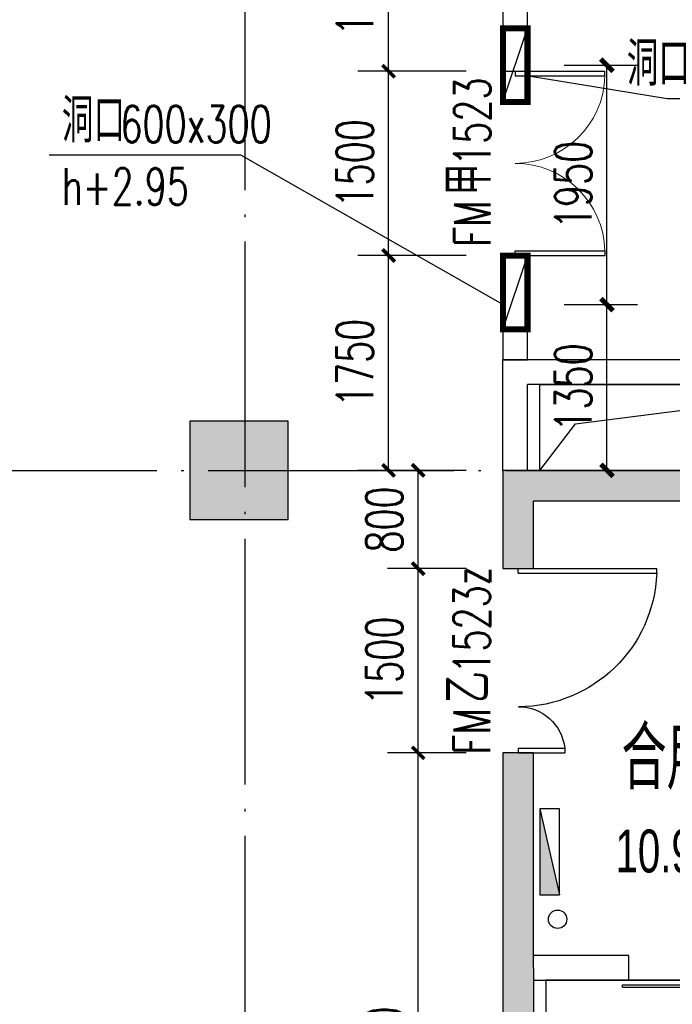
# Model space of a CAD drawing. Extents: x 797781 to 1255204, y 21234 to 1024248.
# Tile 415 of 656: x 978672 to 983988, y 379177 to 387194. Entities that reach past the tile are written whole.
import ezdxf

# ---------------------------------------------------------------- set-up
doc = ezdxf.new("R2010")
doc.units = 0
doc.header["$LTSCALE"] = 1000
doc.header["$MEASUREMENT"] = 0
doc.linetypes.add('230303生产综合楼-平面图_t8$0$DOTE', pattern=[2.42, 2, -0.2, 0.02, -0.2])
for name, color, linetype in [('230303生产综合楼-平面图_t8$0$COLUMN', 40, 'Continuous'), ('230303生产综合楼-平面图_t8$0$DOOR_FIRE', 4, 'Continuous'), ('230303生产综合楼-平面图_t8$0$DOOR_FIRE_TEXT', 7, 'Continuous'), ('230303生产综合楼-平面图_t8$0$DOTE', 1, '230303生产综合楼-平面图_t8$0$DOTE'), ('230303生产综合楼-平面图_t8$0$PUB_DIM', 3, 'Continuous'), ('230303生产综合楼-平面图_t8$0$PUB_HATCH', 8, 'Continuous'), ('230303生产综合楼-平面图_t8$0$PUB_TEXT', 7, 'Continuous'), ('230303生产综合楼-平面图_t8$0$SPACE', 7, 'Continuous'), ('230303生产综合楼-平面图_t8$0$WALL', 40, 'Continuous'), ('230303生产综合楼-平面图_t8$0$WINDOW', 4, 'Continuous'), ('230303生产综合楼-平面图_t8$0$板洞', 6, 'Continuous'), ('A-暖通提建筑洞口', 1, 'Continuous'), ('DIM_LEAD', 3, 'Continuous'), ('EQUIP_消火栓', 7, 'Continuous'), ('PUB_DIM', 3, 'Continuous'), ('PUB_HATCH', 8, 'Continuous'), ('PUB_TEXT', 7, 'Continuous'), ('VPIPE-消防', 1, 'Continuous')]:
    doc.layers.add(name, color=color, linetype=linetype)
doc.styles.add('230303生产综合楼-平面图_t8$0$_HZTXT', font='@HZTXT_E', dxfattribs={"width": 0.7, "bigfont": '@@HZTXT'})
doc.styles.add('230303生产综合楼-平面图_t8$0$_TCH_DIM', font='SIMPLEX', dxfattribs={"bigfont": 'GBCBIG'})
doc.styles.add('230303生产综合楼-平面图_T8$0$_TCH_DIM_T3', font='SIMPLEX', dxfattribs={"width": 0.705882, "bigfont": 'GBCBIG'})
doc.styles.add('230303生产综合楼-平面图_t8$0$_TCH_WINDOW', font='SIMPLEX', dxfattribs={"height": 3.5, "bigfont": 'GBCBIG'})
doc.styles.add('_TCH_DIM', font='SIMPLEX', dxfattribs={"bigfont": 'GBCBIG'})
doc.styles.add('_TCH_DIM_T3', font='SIMPLEX', dxfattribs={"width": 0.705882, "bigfont": 'GBCBIG'})
doc.dimstyles.new('230303生产综合楼-平面图_T8$0$_TCH_ARCH&&100', dxfattribs={"dimtxt": 297.5, "dimasz": 100, "dimexe": 250, "dimexo": 300, "dimgap": 126.25, "dimtad": 1, "dimdec": 0, "dimzin": 0, "dimdsep": 46, "dimtxsty": '230303生产综合楼-平面图_T8$0$_TCH_DIM_T3', "dimblk": '230303生产综合楼-平面图_t8$0$_ArchTick', "dimcen": 0.09, "dimclrt": 7, "dimazin": 2, "dimtfac": 1, "dimtdec": 0, "dimtix": 1, "dimtmove": 2, "dimatfit": 3, "dimfxl": 1, "dimtolj": 1, "dimtzin": 0, "dimarcsym": 0})
doc.dimstyles.new('_TCH_ARCH&&100', dxfattribs={"dimtxt": 297.5, "dimasz": 100, "dimexe": 250, "dimexo": 300, "dimgap": 126.25, "dimtad": 1, "dimdec": 0, "dimzin": 0, "dimdsep": 46, "dimtxsty": '_TCH_DIM_T3', "dimblk": 'ARCHTICK', "dimcen": 0.09, "dimclrt": 7, "dimazin": 2, "dimtfac": 1, "dimtdec": 0, "dimtix": 1, "dimtmove": 2, "dimatfit": 3, "dimfxl": 1, "dimtolj": 1, "dimtzin": 0, "dimarcsym": 0})

# ---------------------------------------------------------------- blocks, each defined once
blk = doc.blocks.new('_ArchTick')
at = {"color": 0, "linetype": 'ByBlock', "const_width": 0.4}
blk.add_lwpolyline([(-0.5, -0.5), (0.5, 0.5)], dxfattribs=at)
blk = doc.blocks.new('*D6583')
at = {"layer": 'Defpoints', "color": 0, "transparency": 16777216}
for p in [(797467.8, 385055.2), (798115.3, 385055.2), (797467.8, 383705.7)]:
    blk.add_point(p, dxfattribs=at)
at = {"layer": 'PUB_DIM', "color": 0, "lineweight": -2, "transparency": 16777216}
for p, q in [((797767.8, 385055.2), (798365.3, 385055.2)), ((798115.3, 383705.7), (798115.3, 385055.2)), ((797767.8, 383705.7), (798365.3, 383705.7))]:
    blk.add_line(p, q, dxfattribs=at)
at = {"layer": 'PUB_DIM', "color": 0, "lineweight": -2, "transparency": 16777216, "xscale": 100, "yscale": 100, "zscale": 100}
for p, rotation in [((798115.3, 385055.2), 90), ((798115.3, 383705.7), 270)]:
    blk.add_blockref('_ArchTick', p, dxfattribs=dict(at, rotation=rotation))
at = {"layer": 'PUB_DIM', "color": 7, "transparency": 16777216, "insert": (797840.3, 384380.4), "char_height": 297.5, "attachment_point": 5, "rotation": 90, "style": '_TCH_DIM_T3'}
blk.add_mtext('\\A1;1350', dxfattribs=at)
blk = doc.blocks.new('*D6584')
at = {"layer": 'Defpoints', "color": 0, "transparency": 16777216}
for p in [(797467.8, 387004.8), (798115.3, 387004.8), (797467.8, 385055.2)]:
    blk.add_point(p, dxfattribs=at)
at = {"layer": 'PUB_DIM', "color": 0, "lineweight": -2, "transparency": 16777216}
for p, q in [((797767.8, 387004.8), (798365.3, 387004.8)), ((798115.3, 385055.2), (798115.3, 387004.8)), ((797767.8, 385055.2), (798365.3, 385055.2))]:
    blk.add_line(p, q, dxfattribs=at)
at = {"layer": 'PUB_DIM', "color": 0, "lineweight": -2, "transparency": 16777216, "xscale": 100, "yscale": 100, "zscale": 100}
for p, rotation in [((798115.3, 387004.8), 90), ((798115.3, 385055.2), 270)]:
    blk.add_blockref('_ArchTick', p, dxfattribs=dict(at, rotation=rotation))
at = {"layer": 'PUB_DIM', "color": 7, "transparency": 16777216, "insert": (797840.3, 386030), "char_height": 297.5, "attachment_point": 5, "rotation": 90, "style": '_TCH_DIM_T3'}
blk.add_mtext('\\A1;1950', dxfattribs=at)
blk = doc.blocks.new('230303生产综合楼-平面图_t8$0$_ArchTick')
at = {"color": 0, "linetype": 'ByBlock', "const_width": 0.3}
blk.add_lwpolyline([(-0.5, -0.5), (0.5, 0.5)], dxfattribs=at)
blk = doc.blocks.new('*D6316')
at = {"layer": '230303生产综合楼-平面图_t8$0$PUB_DIM', "color": 0, "lineweight": -2, "transparency": 16777216}
for p, q in [((1151698.7, 174313.6), (1150836.9, 174313.6)), ((1151086.9, 173013.6), (1151086.9, 174313.6)), ((1151698.7, 173013.6), (1150836.9, 173013.6))]:
    blk.add_line(p, q, dxfattribs=at)
at = {"layer": 'Defpoints', "color": 0, "transparency": 16777216}
for p in [(1151086.9, 174313.6), (1151998.7, 174313.6), (1151998.7, 173013.6)]:
    blk.add_point(p, dxfattribs=at)
at = {"layer": '230303生产综合楼-平面图_t8$0$PUB_DIM', "color": 0, "lineweight": -2, "transparency": 16777216, "xscale": 100, "yscale": 100, "zscale": 100}
for p, rotation in [((1151086.9, 174313.6), 90), ((1151086.9, 173013.6), 270)]:
    blk.add_blockref('230303生产综合楼-平面图_t8$0$_ArchTick', p, dxfattribs=dict(at, rotation=rotation))
at = {"layer": '230303生产综合楼-平面图_t8$0$PUB_DIM', "color": 7, "transparency": 16777216, "insert": (1150811.9, 173663.6), "char_height": 297.5, "attachment_point": 5, "rotation": 90, "style": '230303生产综合楼-平面图_T8$0$_TCH_DIM_T3'}
blk.add_mtext('\\A1;1300', dxfattribs=at)
blk = doc.blocks.new('$TwtSys$00000434')
for p, q in [((-0.5, 0.5), (-0.5, -0.5)), ((-0.5, -0.5), (0.5, 0.5)), ((0.5, 0.5), (-0.5, 0.5)), ((0.5, -0.5), (0.5, 0.5)), ((-0.5, -0.5), (0.5, -0.5))]:
    blk.add_line(p, q)
blk.add_solid([(0.5, -0.5), (0.5, 0.5), (-0.5, -0.5)])
blk = doc.blocks.new('230303生产综合楼-平面图_t8$0$$DORLIB2D$00000127')
at = {"color": 0}
for points in [[(-0.5333, 0.7949), (-0.5333, 0.6904)], [(-0.0333, 0.7949), (-0.5333, 0.7949)], [(-0.0333, 0.7949), (-0.0333, 0.6904)], [(0.5333, 0.7949), (0.0333, 0.7949)], [(0.0333, 0.7949), (0.0333, 0.6904)], [(0.5333, 0.7949), (0.5333, 0.6904)], [(-0.0333, 0.6904), (-0.5333, 0.6904)], [(0.5333, 0.6904), (0.0333, 0.6904)], [(0.5, 0.5), (-0.5, 0.5)]]:
    blk.add_lwpolyline(points, dxfattribs=at)
blk = doc.blocks.new('230303生产综合楼-平面图_t8$0$$DorLib2D$00000225')
at = {"color": 0}
for p, q in [((0.475, -0.0014), (0.475, 0.7521)), ((0.475, 0.7521), (0.5, 0.7521)), ((0.5, -0.0014), (0.5, 0.7521)), ((-0.5, 0), (-0.5, 0.252)), ((-0.475, 0.252), (-0.5, 0.252)), ((-0.475, 0), (-0.475, 0.252)), ((-0.475, 0), (-0.5, 0)), ((0.475, -0.0014), (0.5, -0.0014))]:
    blk.add_line(p, q, dxfattribs=at)
for centre, radius, start, end in [((0.5046, -0.0019), 0.7546, 92.2493, 179.7238), ((-0.5008, 0.0026), 0.2508, 359.7899, 84.0974)]:
    blk.add_arc(centre, radius, start, end, dxfattribs=at)
blk = doc.blocks.new('*D6273')
at = {"layer": '230303生产综合楼-平面图_t8$0$PUB_DIM', "color": 0, "lineweight": -2, "transparency": 16777216}
for p, q in [((808848.3, 181048.9), (808207.7, 181048.9)), ((808457.7, 176198.9), (808457.7, 181048.9)), ((808848.3, 176198.9), (808207.7, 176198.9))]:
    blk.add_line(p, q, dxfattribs=at)
at = {"layer": 'Defpoints', "color": 0, "transparency": 16777216}
for p in [(808457.7, 181048.9), (809148.3, 181048.9), (809148.3, 176198.9)]:
    blk.add_point(p, dxfattribs=at)
at = {"layer": '230303生产综合楼-平面图_t8$0$PUB_DIM', "color": 0, "lineweight": -2, "transparency": 16777216, "xscale": 100, "yscale": 100, "zscale": 100}
for p, rotation in [((808457.7, 181048.9), 90), ((808457.7, 176198.9), 270)]:
    blk.add_blockref('230303生产综合楼-平面图_t8$0$_ArchTick', p, dxfattribs=dict(at, rotation=rotation))
at = {"layer": '230303生产综合楼-平面图_t8$0$PUB_DIM', "color": 7, "transparency": 16777216, "insert": (808182.7, 178623.9), "char_height": 297.5, "attachment_point": 5, "rotation": 90, "style": '230303生产综合楼-平面图_T8$0$_TCH_DIM_T3'}
blk.add_mtext('\\A1;4850', dxfattribs=at)
blk = doc.blocks.new('*D6274')
at = {"layer": '230303生产综合楼-平面图_t8$0$PUB_DIM', "color": 0, "lineweight": -2, "transparency": 16777216}
for p, q in [((808848.3, 182548.9), (808207.7, 182548.9)), ((808457.7, 181048.9), (808457.7, 182548.9)), ((808848.3, 181048.9), (808207.7, 181048.9))]:
    blk.add_line(p, q, dxfattribs=at)
at = {"layer": 'Defpoints', "color": 0, "transparency": 16777216}
for p in [(808457.7, 182548.9), (809148.3, 182548.9), (809148.3, 181048.9)]:
    blk.add_point(p, dxfattribs=at)
at = {"layer": '230303生产综合楼-平面图_t8$0$PUB_DIM', "color": 0, "lineweight": -2, "transparency": 16777216, "xscale": 100, "yscale": 100, "zscale": 100}
for p, rotation in [((808457.7, 182548.9), 90), ((808457.7, 181048.9), 270)]:
    blk.add_blockref('230303生产综合楼-平面图_t8$0$_ArchTick', p, dxfattribs=dict(at, rotation=rotation))
at = {"layer": '230303生产综合楼-平面图_t8$0$PUB_DIM', "color": 7, "transparency": 16777216, "insert": (808182.7, 181798.9), "char_height": 297.5, "attachment_point": 5, "rotation": 90, "style": '230303生产综合楼-平面图_T8$0$_TCH_DIM_T3'}
blk.add_mtext('\\A1;1500', dxfattribs=at)
blk = doc.blocks.new('*D6275')
at = {"layer": '230303生产综合楼-平面图_t8$0$PUB_DIM', "color": 0, "lineweight": -2, "transparency": 16777216}
for p, q in [((808848.3, 183348.9), (808207.7, 183348.9)), ((808457.7, 182548.9), (808457.7, 183348.9)), ((808848.3, 182548.9), (808207.7, 182548.9))]:
    blk.add_line(p, q, dxfattribs=at)
at = {"layer": 'Defpoints', "color": 0, "transparency": 16777216}
for p in [(808457.7, 183348.9), (809148.3, 183348.9), (809148.3, 182548.9)]:
    blk.add_point(p, dxfattribs=at)
at = {"layer": '230303生产综合楼-平面图_t8$0$PUB_DIM', "color": 0, "lineweight": -2, "transparency": 16777216, "xscale": 100, "yscale": 100, "zscale": 100}
for p, rotation in [((808457.7, 183348.9), 90), ((808457.7, 182548.9), 270)]:
    blk.add_blockref('230303生产综合楼-平面图_t8$0$_ArchTick', p, dxfattribs=dict(at, rotation=rotation))
at = {"layer": '230303生产综合楼-平面图_t8$0$PUB_DIM', "color": 7, "transparency": 16777216, "insert": (808182.7, 182948.9), "char_height": 297.5, "attachment_point": 5, "rotation": 90, "style": '230303生产综合楼-平面图_T8$0$_TCH_DIM_T3'}
blk.add_mtext('\\A1;800', dxfattribs=at)
blk = doc.blocks.new('*D1741')
at = {"layer": '230303生产综合楼-平面图_t8$0$PUB_DIM', "color": 0, "lineweight": -2, "transparency": 16777216}
for p, q in [((982308, 386774.2), (981426.7, 386774.2)), ((981676.7, 385274.2), (981676.7, 386774.2)), ((982308, 385274.2), (981426.7, 385274.2))]:
    blk.add_line(p, q, dxfattribs=at)
at = {"layer": 'Defpoints', "color": 0, "transparency": 16777216}
for p in [(981676.7, 386774.2), (982608, 386774.2), (982608, 385274.2)]:
    blk.add_point(p, dxfattribs=at)
at = {"layer": '230303生产综合楼-平面图_t8$0$PUB_DIM', "color": 0, "lineweight": -2, "transparency": 16777216, "xscale": 100, "yscale": 100, "zscale": 100}
for p, rotation in [((981676.7, 386774.2), 90), ((981676.7, 385274.2), 270)]:
    blk.add_blockref('230303生产综合楼-平面图_t8$0$_ArchTick', p, dxfattribs=dict(at, rotation=rotation))
at = {"layer": '230303生产综合楼-平面图_t8$0$PUB_DIM', "color": 7, "transparency": 16777216, "insert": (981401.7, 386024.2), "char_height": 297.5, "attachment_point": 5, "rotation": 90, "style": '230303生产综合楼-平面图_T8$0$_TCH_DIM_T3'}
blk.add_mtext('\\A1;1500', dxfattribs=at)
blk = doc.blocks.new('*D1742')
at = {"layer": '230303生产综合楼-平面图_t8$0$PUB_DIM', "color": 0, "lineweight": -2, "transparency": 16777216}
for p, q in [((982308, 385274.2), (981426.7, 385274.2)), ((981676.7, 383524.2), (981676.7, 385274.2)), ((982308, 383524.2), (981426.7, 383524.2))]:
    blk.add_line(p, q, dxfattribs=at)
at = {"layer": 'Defpoints', "color": 0, "transparency": 16777216}
for p in [(981676.7, 385274.2), (982608, 385274.2), (982608, 383524.2)]:
    blk.add_point(p, dxfattribs=at)
at = {"layer": '230303生产综合楼-平面图_t8$0$PUB_DIM', "color": 0, "lineweight": -2, "transparency": 16777216, "xscale": 100, "yscale": 100, "zscale": 100}
for p, rotation in [((981676.7, 385274.2), 90), ((981676.7, 383524.2), 270)]:
    blk.add_blockref('230303生产综合楼-平面图_t8$0$_ArchTick', p, dxfattribs=dict(at, rotation=rotation))
at = {"layer": '230303生产综合楼-平面图_t8$0$PUB_DIM', "color": 7, "transparency": 16777216, "insert": (981401.7, 384399.2), "char_height": 297.5, "attachment_point": 5, "rotation": 90, "style": '230303生产综合楼-平面图_T8$0$_TCH_DIM_T3'}
blk.add_mtext('\\A1;1750', dxfattribs=at)
blk = doc.blocks.new('230303生产综合楼-平面图_t8$0$$DorLib2D$00000002')
for p, q in [((-0.5, 0), (-0.5, 0.4875)), ((-0.475, 0.4875), (-0.5, 0.4875)), ((-0.475, 0), (-0.475, 0.4875)), ((0.475, 0), (0.475, 0.4875)), ((0.475, 0.4875), (0.5, 0.4875)), ((0.5, 0), (0.5, 0.4875)), ((-0.5, 0), (-0.475, 0)), ((0.5, 0), (0.475, 0))]:
    blk.add_line(p, q)
at = {"lineweight": 13}
for centre, start, end in [((-0.4875, 0), 0, 88.5307), ((0.4875, 0), 91.4693, 180)]:
    blk.add_arc(centre, 0.4875, start, end, dxfattribs=at)
blk = doc.blocks.new('_FZH')
blk.add_lwpolyline([(-0.5, -0.5), (0.5, -0.5), (0.5, 0.5), (-0.5, 0.5)], close=True)
at = {"layer": 'PUB_HATCH'}
blk.add_solid([(-0.5, -0.5), (0.5, -0.5), (-0.5, 0.5), (0.5, 0.5)], dxfattribs=at)
blk = doc.blocks.new('3FND33')
at = {"layer": 'A-暖通提建筑洞口', "const_width": 50}
for points in [[(797467.8, 387305.8), (797467.8, 386705.8), (797267.8, 386705.8), (797267.8, 387305.8)], [(797467.8, 385453.9), (797467.8, 384853.9), (797267.8, 384853.9), (797267.8, 385453.9)]]:
    blk.add_lwpolyline(points, close=True, dxfattribs=at)
at = {"layer": 'A-暖通提建筑洞口'}
for points in [[(797267.8, 386705.8), (797467.8, 387305.8)], [(797267.8, 384853.9), (797467.8, 385453.9)]]:
    blk.add_lwpolyline(points, dxfattribs=at)
at = {"layer": 'DIM_LEAD'}
for p, q in [((797477.2, 386918.2), (798605.6, 386733.4)), ((798605.6, 386733.4), (800169.1, 386733.4)), ((795133.9, 386271.2), (793570.4, 386271.2)), ((797267.8, 385055.2), (795133.9, 386271.2)), ((797267.8, 385055.2), (795133.9, 386271.2))]:
    blk.add_line(p, q, dxfattribs=at)
at = {"layer": 'PUB_TEXT', "style": '_TCH_DIM'}
for p in [(798277.5, 386838.4), (793675.4, 386376.2)]:
    blk.add_text('洞口', height=357.45, dxfattribs=at).set_placement(p)
at = {"layer": 'PUB_TEXT', "style": '_TCH_DIM', "width": 0.705882}
for s, p in [('600x300', (794152, 386376.2)), ('h+2.95', (793675.4, 385868.7))]:
    blk.add_text(s, height=297.5, dxfattribs=at).set_placement(p)
at = {"layer": 'PUB_DIM'}
for p1, p2, distance, picture, middle in [((797467.8, 385055.2), (797467.8, 387004.8), -647.5, '*D6584', (797840.3, 386030)), ((797467.8215, 383705.6839), (797467.8215, 385055.1888), -647.5262, '*D6583', (797840.3477, 384380.4364))]:
    dim = blk.add_aligned_dim(p1=p1, p2=p2, distance=distance, dimstyle='_TCH_ARCH&&100', dxfattribs=at)
    dim.commit()
    dim.dimension.update_dxf_attribs({"geometry": picture, "text_midpoint": middle})
blk = doc.blocks.new('230303生产综合楼-平面图_t8$0$3-XHS')
at = {"layer": 'VPIPE-消防'}
blk.add_circle((1152463.3, 166108.6), 75, dxfattribs=at)
at = {"layer": 'EQUIP_消火栓', "xscale": -700, "yscale": -160, "zscale": 700, "rotation": 90.00000000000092}
blk.add_blockref('$TwtSys$00000434', (1152398.3, 166658.6), dxfattribs=at)
at = {"layer": '230303生产综合楼-平面图_t8$0$PUB_DIM'}
dim = blk.add_aligned_dim(p1=(1151998.7, 173013.6), p2=(1151998.7, 174313.6), distance=911.7, dimstyle='230303生产综合楼-平面图_T8$0$_TCH_ARCH&&100', dxfattribs=at)
dim.commit()
dim.dimension.update_dxf_attribs({"geometry": '*D6316', "text_midpoint": (1150811.9, 173663.6)})
blk = doc.blocks.new('230303生产综合楼-平面图_t8$0$HXT-3')
at = {"layer": '230303生产综合楼-平面图_t8$0$PUB_HATCH'}
for points in [[(809148.3, 183348.9), (809148.3, 182548.9), (809398.3, 182548.9), (809398.3, 183098.9)], [(812448.3, 183098.9), (812448.3, 183348.9), (809148.3, 183348.9), (809398.3, 183098.9)], [(809398.3, 179298.9), (809398.3, 181048.9), (809148.3, 181048.9), (809148.3, 179298.9)], [(809398.3, 179298.9), (809148.3, 179298.9), (809148.3, 176598.9), (809398.3, 176598.9)]]:
    blk.add_hatch(color=256, dxfattribs=at).paths.add_polyline_path(points)
at = {"layer": '230303生产综合楼-平面图_t8$0$WALL'}
for p, q in [((809148.3, 183348.9), (809148.3, 184248.9)), ((812448.3, 184248.9), (809148.3, 184248.9)), ((809348.3, 183348.9), (809348.3, 184048.9)), ((812348.3, 184048.9), (809348.3, 184048.9)), ((809148.3, 183348.9), (809148.3, 182548.9)), ((812448.3, 183348.9), (809148.3, 183348.9)), ((809398.3, 182548.9), (809398.3, 183098.9)), ((812448.3, 183098.9), (809398.3, 183098.9)), ((809148.3, 182548.9), (809398.3, 182548.9)), ((809398.3, 181048.9), (809148.3, 181048.9)), ((809148.3, 181048.9), (809148.3, 179298.9)), ((809398.3, 179298.9), (809398.3, 181048.9)), ((810173.3, 179398.9), (809398.3, 179398.9)), ((810173.3, 179198.9), (810173.3, 179398.9)), ((809148.3, 179298.9), (809148.3, 176598.9)), ((809398.3, 179298.9), (809398.3, 176598.9)), ((809398.3, 179198.9), (810173.3, 179198.9))]:
    blk.add_line(p, q, dxfattribs=at)
at = {"layer": '230303生产综合楼-平面图_t8$0$板洞'}
for points in [[(812248.3, 183348.9), (809448.3, 183348.9), (809448.3, 184048.9), (812248.3, 184048.9)], [(809498.3, 176698.9), (812248.3, 176698.9), (812248.3, 179198.9), (809498.3, 179198.9)]]:
    blk.add_lwpolyline(points, close=True, dxfattribs=at)
blk.add_lwpolyline([(809448.3, 183348.9), (809740.4, 183728.7), (812248.3, 184048.9)], dxfattribs=at)
at = {"layer": '230303生产综合楼-平面图_t8$0$DOOR_FIRE', "xscale": -1500, "yscale": 1500, "zscale": 250, "rotation": 269.9999999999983}
blk.add_blockref('230303生产综合楼-平面图_t8$0$$DorLib2D$00000225', (809273.3, 181798.9), dxfattribs=at)
at = {"layer": '230303生产综合楼-平面图_t8$0$WINDOW', "xscale": 1500, "yscale": 200, "zscale": 200, "rotation": 179.999999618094}
blk.add_blockref('230303生产综合楼-平面图_t8$0$$DORLIB2D$00000127', (810923.3, 179298.9), dxfattribs=at)
at = {"layer": '230303生产综合楼-平面图_t8$0$DOOR_FIRE_TEXT', "style": '230303生产综合楼-平面图_t8$0$_TCH_WINDOW', "width": 0.705882}
for s, p in [('1523z', (809043.4, 181693.1)), ('FM', (809043.4, 181034.8))]:
    blk.add_text(s, height=297.5, rotation=90, dxfattribs=at).set_placement(p)
at = {"layer": '230303生产综合楼-平面图_t8$0$DOOR_FIRE_TEXT', "style": '230303生产综合楼-平面图_t8$0$_TCH_WINDOW'}
blk.add_text('乙', height=357.4, rotation=90, dxfattribs=at).set_placement((809043.4, 181454.8))
at = {"layer": '230303生产综合楼-平面图_t8$0$PUB_TEXT', "style": '230303生产综合楼-平面图_t8$0$_TCH_DIM'}
blk.add_text('合用前室', height=510.64, dxfattribs=at).set_placement((810113.8, 180750.4))
at = {"layer": '230303生产综合楼-平面图_t8$0$SPACE', "style": '230303生产综合楼-平面图_t8$0$_HZTXT', "width": 0.7}
blk.add_text('10.92m', height=350, dxfattribs=at).set_placement((810065.4, 180074.8))
at = {"layer": '230303生产综合楼-平面图_t8$0$PUB_DIM'}
for p1, p2, picture, middle in [((809148.3, 182548.9), (809148.3, 183348.9), '*D6275', (808182.7, 182948.9)), ((809148.3, 181048.9), (809148.3, 182548.9), '*D6274', (808182.7, 181798.9)), ((809148.3, 176198.9), (809148.3, 181048.9), '*D6273', (808182.7, 178623.9))]:
    dim = blk.add_aligned_dim(p1=p1, p2=p2, distance=690.7, dimstyle='230303生产综合楼-平面图_T8$0$_TCH_ARCH&&100', dxfattribs=at)
    dim.commit()
    dim.dimension.update_dxf_attribs({"geometry": picture, "text_midpoint": middle})

msp = doc.modelspace()

# ---------------------------------------------------------------- linework, layer by layer
at = {"layer": '230303生产综合楼-平面图_t8$0$DOTE'}
for p, q in [((980508, 364027.4), (980508, 397924.2)), ((895508, 383524.2), (989908, 383524.2))]:
    msp.add_line(p, q, dxfattribs=at)
at = {"layer": '230303生产综合楼-平面图_t8$0$WALL'}
for p, q in [((982608, 388824.2), (982608, 386774.2)), ((982808, 386774.2), (982808, 388724.2)), ((982608, 386774.2), (982808, 386774.2)), ((982808, 385274.2), (982608, 385274.2)), ((982608, 385274.2), (982608, 384424.2)), ((982808, 384424.2), (982808, 385274.2)), ((982608, 384424.2), (982808, 384424.2))]:
    msp.add_line(p, q, dxfattribs=at)

# ---------------------------------------------------------------- block references
for name, p in [('3FND33', (185340.2, -181.4)), ('230303生产综合楼-平面图_t8$0$3-XHS', (-169410.3, 213760.7))]:
    msp.add_blockref(name, p)
at = {"layer": '230303生产综合楼-平面图_t8$0$COLUMN', "xscale": 800, "yscale": 800, "zscale": 800, "rotation": 270}
msp.add_blockref('_FZH', (980458, 383524.2), dxfattribs=at)
at = {"layer": '230303生产综合楼-平面图_t8$0$DOOR_FIRE', "xscale": 1500, "yscale": -1500, "zscale": 200, "rotation": 90.00000000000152}
msp.add_blockref('230303生产综合楼-平面图_t8$0$$DorLib2D$00000002', (982708, 386024.2), dxfattribs=at)
at = {"layer": '230303生产综合楼-平面图_t8$0$板洞'}
msp.add_blockref('230303生产综合楼-平面图_t8$0$HXT-3', (173459.7, 200175.3), dxfattribs=at)

# ---------------------------------------------------------------- texts
at = {"layer": '230303生产综合楼-平面图_t8$0$DOOR_FIRE_TEXT', "style": '230303生产综合楼-平面图_t8$0$_TCH_WINDOW', "width": 0.705882}
for s, p in [('1523', (982508, 386003.4)), ('FM', (982508, 385345.1))]:
    msp.add_text(s, height=297.5, rotation=90, dxfattribs=at).set_placement(p)
at = {"layer": '230303生产综合楼-平面图_t8$0$DOOR_FIRE_TEXT', "style": '230303生产综合楼-平面图_t8$0$_TCH_WINDOW'}
msp.add_text('甲', height=357.4, rotation=90, dxfattribs=at).set_placement((982508, 385765.1))

# ---------------------------------------------------------------- dimensions: what is measured, and where the dimension line sits
at = {"layer": '230303生产综合楼-平面图_t8$0$PUB_DIM'}
for p1, p2, picture, middle in [((982608, 385274.2), (982608, 386774.2), '*D1741', (981401.7, 386024.2)), ((982608, 383524.2), (982608, 385274.2), '*D1742', (981401.7, 384399.2))]:
    dim = msp.add_aligned_dim(p1=p1, p2=p2, distance=931.4, dimstyle='230303生产综合楼-平面图_T8$0$_TCH_ARCH&&100', dxfattribs=at)
    dim.commit()
    dim.dimension.update_dxf_attribs({"geometry": picture, "text_midpoint": middle})

doc.saveas('drawing.dxf')
